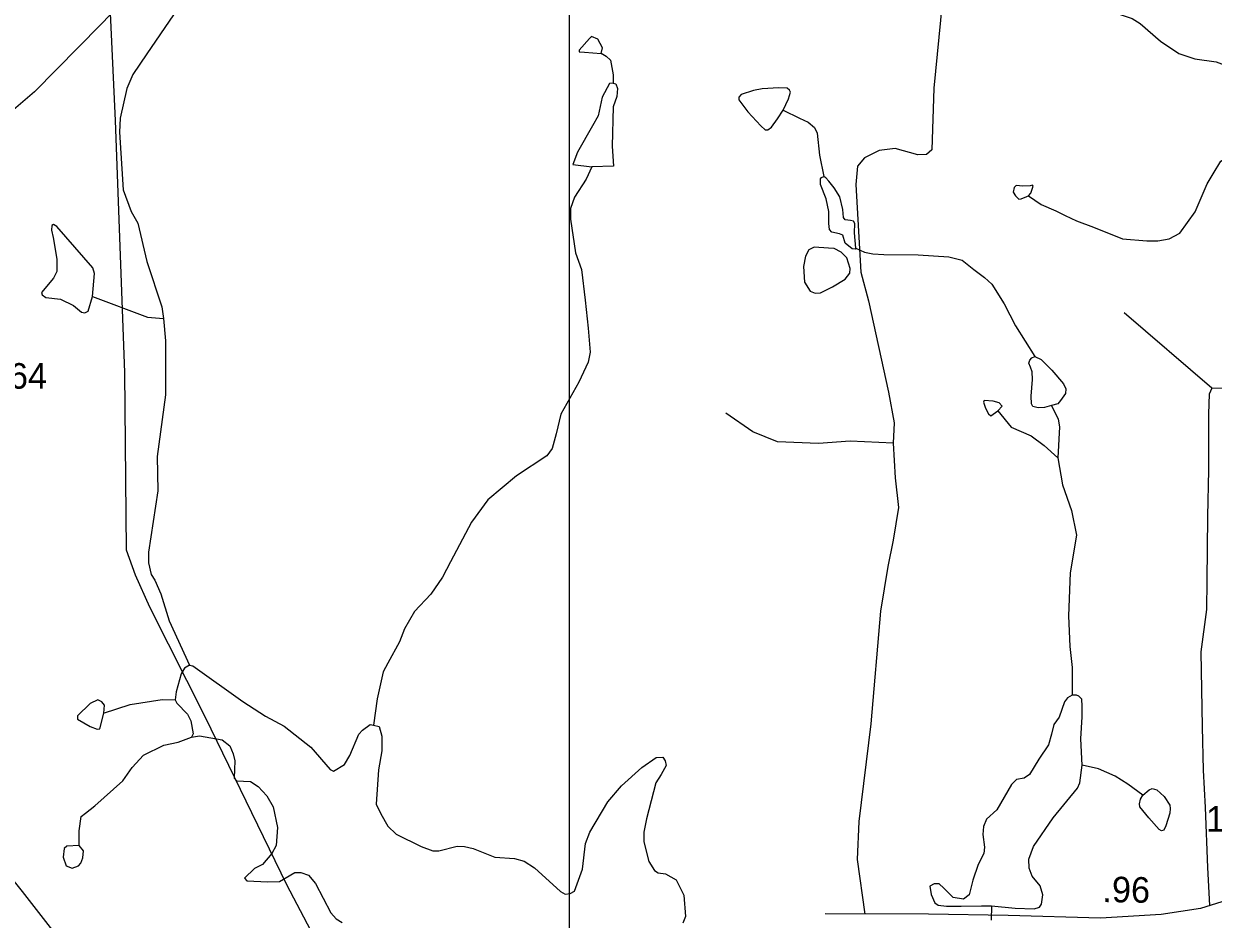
# Model space of a CAD drawing. Extents: x 2056842 to 2160602, y 826753 to 1016856.
# Drawn here: x 2107039 to 2112847, y 930187 to 934560 of the extents above; entities that cross this region are included whole.
import ezdxf

# ---------------------------------------------------------------- set-up
doc = ezdxf.new("R2010")
doc.units = 0
for name, color, linetype in [('Exist Hydrographic Creek Single Shore', 7, 'Continuous'), ('Exist Hydrographic Lake Shore', 7, 'Continuous'), ('Exist Hydrographic Misc Water Feature', 7, 'Continuous'), ('Exist Hydrographic Pond Under 1500 Sq Ft', 7, 'Continuous'), ('Exist Road Non-System Type 51', 7, 'Continuous'), ('Exist Road Secondary Mileage Hundredths English Label', 7, 'Continuous'), ('Exist Road Secondary Type 51 Attributed', 7, 'Continuous'), ('Exist Road Secondary Type 51 Number Label', 7, 'Continuous'), ('Exist Utilities Electrical Transmission Line', 7, 'Continuous'), ('Map Preparation Inset Cut Line', 7, 'Continuous')]:
    doc.layers.add(name, color=color, linetype=linetype)

msp = doc.modelspace()

# ---------------------------------------------------------------- linework, layer by layer
at = {"layer": 'Exist Hydrographic Creek Single Shore'}
for points in [[(2111102.4, 933463.1), (2111144.2, 933444.1), (2111184.7, 933436.5), (2111238.2, 933432.2), (2111406.6, 933431.4), (2111556.1, 933421.3), (2111622, 933404.8), (2111677.7, 933359.2), (2111730.9, 933319.9), (2111766.2, 933288.8), (2111827, 933192.5), (2111881.6, 933085.1), (2111976.4, 932934.7)], [(2112057.2, 932695.9), (2112023.3, 932686.4), (2111992.9, 932683.8), (2111966.3, 932690.2), (2111960, 932704.1), (2111958.7, 932740.8), (2111965, 932821.9), (2111963.8, 932860), (2111954.9, 932882.8), (2111947.3, 932901.8), (2111951.1, 932917), (2111961.2, 932928.4), (2111976.4, 932934.7)], [(2111976.4, 932934.7), (2112006.8, 932919.5), (2112058.8, 932867.6), (2112115.8, 932801.7), (2112127.2, 932777.6), (2112125.9, 932754.8), (2112101.8, 932720.6), (2112087.9, 932704.1), (2112057.2, 932695.9)], [(2112057.2, 932695.9), (2112089.8, 932628), (2112095.7, 932592), (2112088.5, 932440.1)], [(2112088.5, 932440.1), (2112110.9, 932308.2), (2112155.4, 932182.4), (2112180, 932062.5), (2112149, 931878.4), (2112141.1, 931668.2), (2112147.4, 931518.7), (2112158.8, 931416.1), (2112158.3, 931281)], [(2112158.3, 931281), (2112135.5, 931268.3), (2112121.6, 931248), (2112095, 931173.3), (2112068.4, 931137.8), (2112057, 931089.6), (2112043.1, 931038.9), (2111996.2, 930968), (2111950.6, 930893.2), (2111924, 930875.5), (2111886, 930869.1), (2111862, 930845), (2111789.8, 930721.4), (2111740.4, 930674.5), (2111725.2, 930639), (2111722.6, 930599.7), (2111730.2, 930538.9), (2111727.7, 930507.2), (2111699.8, 930454), (2111673, 930377.6), (2111655.3, 930305.3), (2111627.4, 930285.1), (2111576.7, 930292.7), (2111532.4, 930338.3), (2111509.6, 930359.8), (2111484.3, 930359.8), (2111464, 930348.4), (2111469.1, 930306.6), (2111488.1, 930267.3), (2111503.3, 930255.9), (2111545.1, 930249.6), (2111616, 930250.8), (2111716.1, 930252.1), (2111764.6, 930252.2)], [(2112207.8, 930938.4), (2112201.4, 931068.1), (2112206.4, 931175.8), (2112207.7, 931227.8), (2112205.2, 931262), (2112191.2, 931275.9), (2112179.8, 931281), (2112158.3, 931281)], [(2111764.6, 930252.2), (2111879.8, 930241), (2111972.3, 930237.2), (2111998.9, 930244.8), (2112009, 930260), (2112015.3, 930305.6), (2112001.4, 930349.9), (2111963.4, 930396.8), (2111948.2, 930436.1), (2111946.9, 930480.5), (2111969.7, 930541.3), (2112066, 930682), (2112185, 930826.4), (2112195.2, 930853.5), (2112207.8, 930938.4)]]:
    msp.add_lwpolyline(points, dxfattribs=at)
at = {"layer": 'Exist Hydrographic Lake Shore'}
for points in [[(2107848.3, 931427.7), (2107824.4, 931413.4), (2107808.4, 931385.5), (2107782.9, 931297.4), (2107778.8, 931257.5)], [(2107848.3, 931427.7), (2107864.3, 931423.7), (2108109.1, 931250.3), (2108219.1, 931178.8), (2108311.3, 931129), (2108441.4, 931027.5), (2108535.9, 930917.6), (2108551.8, 930909.7), (2108605.7, 930942.1), (2108631.5, 930986.1), (2108675.4, 931090.2), (2108693.2, 931110.2), (2108731.1, 931138.3), (2108747.1, 931134.4)], [(2107778.8, 931257.5), (2107787, 931241.2), (2107839, 931187.7), (2107855.1, 931155.5), (2107865.6, 931091.6), (2107857.4, 931075.7)], [(2108747.1, 931134.4), (2108775.2, 931128.5), (2108787.4, 931080.4), (2108787.5, 931008.5), (2108771.8, 930916.3), (2108760.5, 930748.5), (2108782.4, 930700.5), (2108816.6, 930640.7), (2108856.8, 930602.8), (2108978.9, 930541.2), (2109036.9, 930521.3), (2109065.2, 930521.4), (2109154.9, 930543.8), (2109190.9, 930541.7), (2109233, 930532), (2109339.1, 930490.1), (2109435.1, 930482.5), (2109483.1, 930470.7), (2109533.3, 930436.8), (2109659.5, 930321.4), (2109683.5, 930309.4), (2109707.5, 930311.5), (2109727.8, 930323.5), (2109767.4, 930431.7), (2109782.8, 930555.7), (2109802.7, 930611.7), (2109890.4, 930759.9), (2109958, 930838.2), (2110057.6, 930928.3), (2110127.5, 930976.7), (2110159.4, 930978.7), (2110171.5, 930960.7), (2110175.6, 930936.7), (2110151.7, 930892.9), (2110125.9, 930852.7), (2110080.6, 930676.5), (2110066.8, 930612.5), (2110066.8, 930564.6), (2110091.1, 930468.6), (2110119.3, 930424.7), (2110137.1, 930412.8), (2110173.2, 930408.8), (2110225.4, 930379.2), (2110261.5, 930303.3), (2110269.9, 930199.1), (2110258, 930167.2)], [(2107857.4, 931075.7), (2107897.5, 931081.8), (2108007.4, 931062.1), (2108045.5, 931034.1), (2108061.8, 930994.4), (2108069.9, 930960.4), (2108066.2, 930876.2), (2108078, 930862.4), (2108146.2, 930858.4), (2108184.1, 930834.7), (2108226.5, 930788.8), (2108256.5, 930734.7), (2108278.7, 930634.8), (2108271, 930547.1), (2108251.1, 930506.8), (2108205.4, 930454.6), (2108165.3, 930434.7), (2108117.7, 930386.5), (2108127.6, 930374.5), (2108231.5, 930368.7), (2108287.7, 930370.8), (2108363.4, 930415.2), (2108391.6, 930415.3), (2108429.4, 930401.4), (2108463.7, 930361.6), (2108538.1, 930217.7), (2108564.1, 930187.9), (2108594.2, 930169.9)], [(2111764.6, 930252.2), (2111763.3, 930181.3)]]:
    msp.add_lwpolyline(points, dxfattribs=at)
at = {"layer": 'Exist Hydrographic Misc Water Feature'}
for points in [[(2108058.1, 934781.9), (2107820.5, 934655), (2107770.5, 934602.9), (2107639.3, 934412.6), (2107571.6, 934312.3), (2107541.6, 934244.4), (2107510, 934098.4), (2107506.3, 934030.2), (2107525.1, 933748.3), (2107563.6, 933642.5), (2107595.9, 933586.7), (2107640.2, 933398.7), (2107713, 933177), (2107721.1, 933121.1)], [(2112186.3, 934790.5), (2112218, 934748.7), (2112368.8, 934613.1), (2112450.9, 934585.5), (2112490.9, 934561.7), (2112589.5, 934474.1), (2112679.7, 934414.4), (2112757.6, 934388.8), (2112862, 934373.3), (2113076.3, 934294.2), (2113174.5, 934244.7), (2113208.5, 934216.8), (2113232.7, 934180.9), (2113263.3, 934081.1)], [(2109859, 934415.6), (2109883.2, 934401.7), (2109903.3, 934381.8), (2109917.5, 934309.8), (2109917.5, 934269.9)], [(2109917.5, 934269.9), (2109929.5, 934265.9), (2109937.8, 934243.9), (2109935.7, 934204), (2109917.9, 934153.8), (2109912.5, 933961.9), (2109918.7, 933863.9), (2109812.7, 933861.5)], [(2109917.5, 934269.9), (2109899.4, 934267.8), (2109863.7, 934201.7), (2109844, 934109.6), (2109816.2, 934061.6)], [(2110746.5, 934138.2), (2110773.1, 934192.6), (2110783.3, 934225.6), (2110778.2, 934235.7), (2110766.8, 934244.6), (2110726.3, 934247.1), (2110643.9, 934242.1), (2110602.2, 934234.5), (2110542.6, 934214.2), (2110530, 934201.5), (2110531.2, 934188.8), (2110574.3, 934129.3), (2110638.9, 934060.9), (2110659.1, 934041.8), (2110671.8, 934041.8), (2110689.5, 934054.5), (2110719.9, 934095.1), (2110746.5, 934138.2)], [(2110746.5, 934138.2), (2110827.6, 934098.9), (2110869.4, 934078.6), (2110899.8, 934053.2), (2110912.4, 934025.4), (2110925.1, 933918.9), (2110945.4, 933813.2)], [(2111945, 933719.1), (2112007.1, 933677.2), (2112078, 933645.6), (2112123.6, 933624), (2112179.3, 933597.4), (2112261.7, 933567), (2112403.7, 933509.3), (2112522.6, 933499.8), (2112577, 933499.8), (2112631.5, 933510), (2112683.4, 933536.6), (2112759.3, 933640.9), (2112818.3, 933778), (2112847.4, 933826.2), (2112884.2, 933889.5), (2112984.2, 933952.9), (2113094.4, 934032.7), (2113174.2, 934063.1), (2113263.3, 934081.1)], [(2109816.2, 934061.6), (2109742.7, 933933.3), (2109720.8, 933873.2), (2109812.7, 933861.5)], [(2109812.8, 933861.5), (2109784.9, 933801.4), (2109729, 933713), (2109709.4, 933657), (2109709.3, 933605.1), (2109733.8, 933441.2), (2109762.3, 933359.3), (2109780.5, 933209.3), (2109795.1, 933073.4), (2109805.4, 932955.4), (2109795.6, 932907.4), (2109749.9, 932809.3), (2109662.3, 932652.9), (2109638.7, 932556.9), (2109618.8, 932484.8), (2109593.1, 932449), (2109445.4, 932352.3), (2109305.8, 932234.1), (2109226.1, 932125.8), (2109122.7, 931931.4), (2109083.1, 931857.4), (2109027.2, 931773.3), (2108947.3, 931689), (2108897.7, 931604.7), (2108874, 931540.6), (2108816.4, 931436.4), (2108794.5, 931394.5), (2108764.9, 931262.3), (2108747.1, 931134.4)], [(2111102.4, 933463.1), (2111098.6, 933458.4), (2111084.7, 933460.9), (2111050.5, 933488.8), (2111037.8, 933526.8), (2111022.6, 933533.2), (2110984.6, 933542), (2110973.2, 933554.7), (2110970.7, 933585.1), (2110969.4, 933643.4), (2110956.8, 933704.2), (2110930.2, 933775.2), (2110930.2, 933803.1), (2110934, 933809.4), (2110945.4, 933813.2)], [(2111102.4, 933463.1), (2111096.1, 933538.2), (2111097.4, 933585.1), (2111091, 933596.5), (2111075.8, 933599.1), (2111050.5, 933602.9), (2111041.6, 933614.3), (2111039.1, 933653.5), (2111023.9, 933714.4), (2110996, 933758.7), (2110969.4, 933791.7), (2110955.5, 933806.9), (2110945.4, 933813.2)], [(2111945, 933719.1), (2111956.4, 933733), (2111967.8, 933766), (2111965.3, 933772.3), (2111952.6, 933768.5), (2111917.2, 933766), (2111885.5, 933769.8), (2111875.4, 933759.6), (2111870.3, 933736.8), (2111881.7, 933719.1), (2111898.2, 933702.6), (2111909.6, 933705.1), (2111936.2, 933716.5), (2111945, 933719.1)], [(2107375, 933228), (2107384.6, 933340.1), (2107376.6, 933368.1), (2107199.9, 933569.4), (2107183.9, 933579.4), (2107175.9, 933575.4), (2107174.1, 933551.4), (2107182.3, 933515.4)], [(2107182.3, 933515.4), (2107200.5, 933409.5), (2107200.7, 933349.5), (2107184.7, 933317.4), (2107125.1, 933247.3), (2107128.9, 933235.3), (2107147, 933223.3), (2107219, 933215.6)], [(2110968.2, 933464.5), (2110898.5, 933468.3), (2110873.2, 933455.6), (2110855.5, 933425.2), (2110846.6, 933374.5), (2110851.7, 933298.5), (2110879.5, 933254.1), (2110903.6, 933244), (2110928.9, 933246.5), (2110988.4, 933274.4), (2111049.2, 933312.4), (2111072, 933341.5), (2111074.6, 933364.4), (2111058.1, 933416.3), (2111030.2, 933444.2), (2110996, 933461.9), (2110968.2, 933464.5)], [(2107219, 933215.6), (2107281.3, 933183.7), (2107321.3, 933151.8), (2107337.3, 933147.9), (2107353.3, 933155.9), (2107375, 933228)], [(2107375, 933228), (2107643.2, 933126.9), (2107721.1, 933121.2)], [(2107721.1, 933121.1), (2107731.6, 933011), (2107730.4, 932747.2), (2107691.3, 932447.1), (2107693.7, 932279.1), (2107648.8, 931978.8), (2107649, 931926.9), (2107661, 931870.9), (2107679.1, 931843), (2107709.2, 931775.1), (2107749.7, 931643.3), (2107848.3, 931427.7)], [(2111795.5, 932668.7), (2111859.7, 932589.1), (2111957.9, 932547.6), (2112022.1, 932499.8), (2112088.5, 932440.1)], [(2107429.1, 931192.5), (2107559.1, 931234.8), (2107715.2, 931259.3), (2107779.2, 931257.5)], [(2107309.4, 930546.1), (2107309.2, 930618.1), (2107319, 930688.1), (2107341, 930704.1), (2107386.7, 930740.3), (2107522.4, 930862.7), (2107568.2, 930926.8), (2107623.9, 930987.1), (2107723.8, 931037.3), (2107793.7, 931051.6), (2107857.7, 931075.8)], [(2112504.1, 930792.7), (2112429.5, 930845.7), (2112368.6, 930885.2), (2112286.2, 930920.7), (2112207.8, 930938.4)], [(2112504.1, 930792.7), (2112534.5, 930819.3), (2112548.4, 930824.4), (2112572.5, 930819.3), (2112607.9, 930786.4), (2112634.5, 930743.3), (2112637.1, 930728.1), (2112634.5, 930705.3), (2112615.5, 930641.9), (2112606.7, 930621.6), (2112595.3, 930617.8), (2112582.6, 930624.2), (2112531.9, 930682.5), (2112488.9, 930735.7), (2112487.6, 930749.6), (2112492.7, 930773.7), (2112504.1, 930792.7)]]:
    msp.add_lwpolyline(points, dxfattribs=at)
at = {"layer": 'Exist Hydrographic Pond Under 1500 Sq Ft'}
for points in [[(2109800.8, 934487.2), (2109750.8, 934431.1), (2109750.9, 934423.3), (2109776.8, 934421.1)], [(2109859, 934415.4), (2109864.8, 934441.6), (2109842.8, 934485.3), (2109810.6, 934497.5), (2109800.8, 934487.2)], [(2109776.8, 934421.1), (2109859, 934415.4)], [(2111773.1, 932716.4), (2111729.2, 932720.2), (2111725.1, 932712.1), (2111735.3, 932682.4)], [(2111735.3, 932682.4), (2111749.5, 932654.5), (2111761.4, 932644.4), (2111795.4, 932668.7)], [(2111795.4, 932668.7), (2111817.2, 932692.8), (2111801.1, 932708.6), (2111773.1, 932716.4)], [(2107363, 931239.9), (2107301.1, 931179.8), (2107301.4, 931163.7), (2107363.4, 931128)], [(2107429.3, 931192.2), (2107433.1, 931232.2), (2107421, 931248.2), (2107400.8, 931258.1), (2107363, 931239.9)], [(2107363.4, 931128), (2107397.5, 931114.1), (2107411.3, 931116.1), (2107429.3, 931192.2)], [(2107309.3, 930546), (2107249.2, 930543.7), (2107237.1, 930531.8), (2107231.3, 930489.6)], [(2107317.3, 930459.9), (2107327.4, 930485.9), (2107331.4, 930520), (2107309.3, 930546)], [(2107231.3, 930489.6), (2107245.5, 930447.6), (2107275.5, 930435.8), (2107305.6, 930448), (2107317.3, 930459.9)]]:
    msp.add_lwpolyline(points, dxfattribs=at)
at = {"layer": 'Exist Road Non-System Type 51'}
msp.add_line((2112840.7, 932780.5), (2112412.4, 933147.9), dxfattribs=at)
for points in [[(2111593.1, 935726.4), (2111587.2, 935474.2), (2111553.1, 935139.9), (2111523.5, 934661), (2111483.1, 934245), (2111472.3, 933944.9), (2111447.2, 933921.6), (2111404.1, 933919.8), (2111294.5, 933950.3), (2111215.5, 933941.3), (2111143.7, 933905.4), (2111109.6, 933864.1), (2111101.5, 933775.1), (2111126.6, 933347.4), (2111164.3, 933207.3), (2111262.2, 932760.7), (2111289.1, 932611.5), (2111283.8, 932510.9)], [(2112840.7, 932780.5), (2112827.2, 932750.8), (2112823.6, 932655.6), (2112823.6, 932380.6), (2112819.1, 932153.3), (2112815.5, 931838.8), (2112814.7, 931699.6), (2112785.9, 931492.9), (2112793.1, 931126.3), (2112797.6, 930915.2), (2112808.4, 930731.9), (2112819.1, 930438.9), (2112829.2, 930253.1)], [(2114257.9, 932770.8), (2113550.9, 932776), (2112991.5, 932776.9), (2112840.7, 932780.5)], [(2111283.8, 932510.9), (2111074.6, 932520.8), (2110920.1, 932510), (2110719.9, 932518.1), (2110599.6, 932566.6), (2110466.7, 932658.3)], [(2111283.8, 932510.9), (2111293.6, 932342.9), (2111309.8, 932197.3), (2111284.7, 932037.4), (2111257.7, 931909.8), (2111222.7, 931691.5), (2111176, 931141.6), (2111115.9, 930664.5), (2111108.7, 930477.6), (2111146.1, 930212)]]:
    msp.add_lwpolyline(points, dxfattribs=at)
at = {"layer": 'Exist Road Secondary Type 51 Attributed'}
for points in [[(2109527.8, 936282.6), (2109421.1, 936186.5), (2109149.9, 936006.8), (2108787.2, 935776.8), (2108527.7, 935587.2), (2108256.6, 935389.6), (2108005.2, 935165), (2107652.3, 934802.9), (2107413.5, 934554.9), (2107091.2, 934227), (2106908, 934070.7), (2106762.6, 933977.2), (2106537.2, 933855.9)], [(2106537.2, 933855.9), (2106554.3, 933655.6), (2106572.3, 933431), (2106612.7, 932962.9), (2106643.2, 932630.4), (2106681.8, 932083.3), (2106749.1, 931313.3), (2106793.1, 930807.4), (2106803.9, 930678.1), (2106882.9, 930503.8), (2107031.9, 930322.3), (2107269.9, 930014.1), (2107366.8, 929859.6), (2107528.5, 929530.7), (2107714.3, 929179.4)], [(2115310.9, 930468.7), (2115117.9, 930462.4), (2114809, 930455.2), (2114494.8, 930451.7), (2113948, 930450.8), (2113581.7, 930438.2), (2113413.8, 930433.7), (2113275.5, 930410.3), (2113018.7, 930311.5), (2112785.3, 930239.6), (2112593.2, 930209.1), (2112296, 930192), (2111845.3, 930204.6), (2111456.5, 930210.9), (2110951.9, 930212.7)]]:
    msp.add_lwpolyline(points, dxfattribs=at)
at = {"layer": 'Exist Utilities Electrical Transmission Line'}
msp.add_lwpolyline([(2113371.5, 927205.1), (2112183.8, 928097.6), (2112155.6, 928109.6), (2112095.6, 928117.2), (2111152.4, 927995.2), (2111114.3, 927999), (2111038.3, 928018.6), (2110593.5, 928184.7), (2110012, 928428.6), (2109865.5, 928542), (2108804.7, 929530.8), (2108692.3, 929654.3), (2108324.2, 930355.1), (2107925.7, 931171.9), (2107653.9, 931711), (2107585.5, 931866.8), (2107541, 931988.6), (2107532.4, 932856.5), (2107486.6, 934088.2), (2107394.4, 936083.8), (2107203.8, 940811)], dxfattribs=at)
at = {"layer": 'Map Preparation Inset Cut Line'}
msp.add_lwpolyline([(2109703.5, 945295.9), (2139407.7, 945295.9), (2139407.7, 921167.4), (2109703.5, 921167.4), (2109703.5, 945295.9)], dxfattribs=at)

# ---------------------------------------------------------------- texts
at = {"layer": 'Exist Road Secondary Mileage Hundredths English Label'}
msp.add_text('.96', height=125, rotation=359.09176, dxfattribs=at).set_placement((2112305.4, 930270.3))
at = {"layer": 'Exist Road Secondary Type 51 Number Label'}
for s, p in [('1164', (2106780.8, 932777.7)), ('1166', (2112811.9, 930614.1))]:
    msp.add_text(s, height=125, dxfattribs=at).set_placement(p)

doc.saveas('drawing.dxf')
